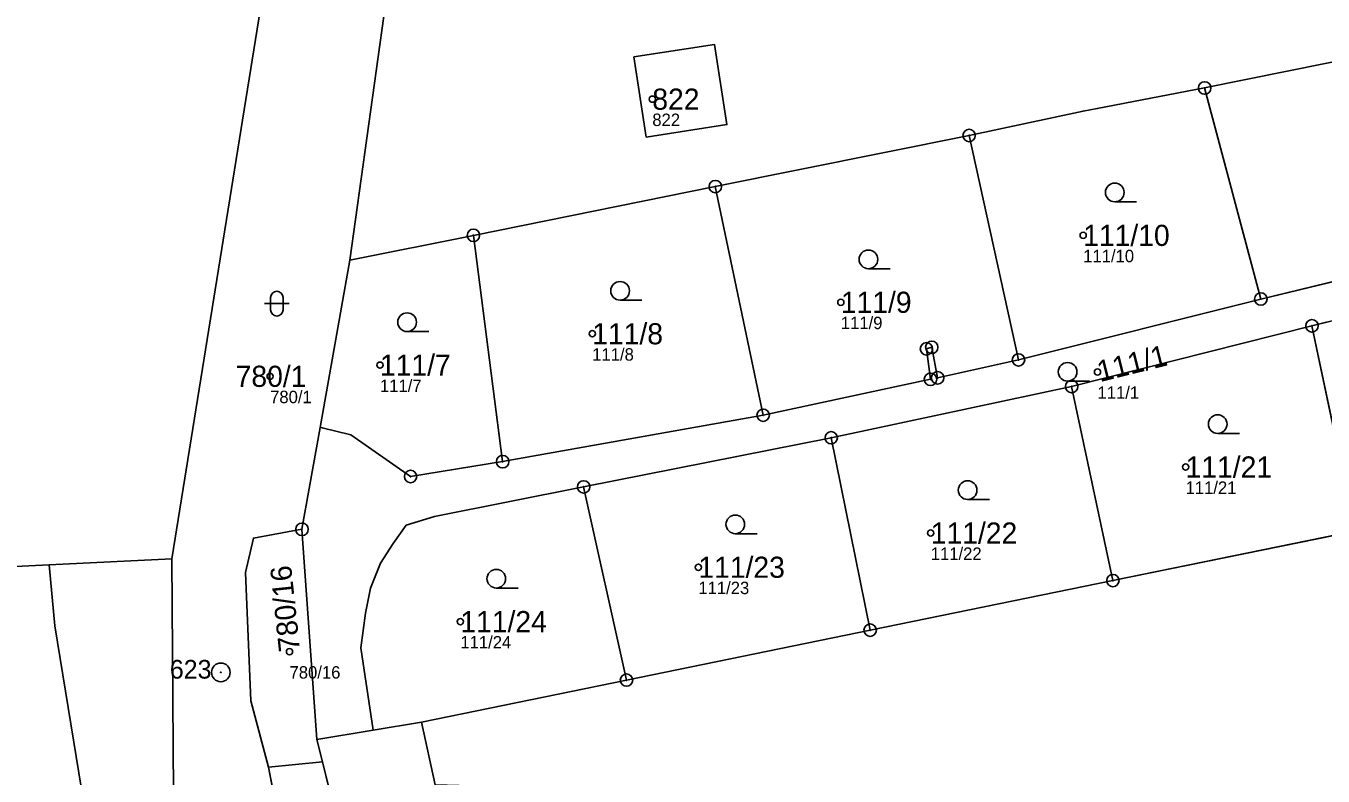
# Model space of a CAD drawing. Extents: x -732749 to -730903, y -1025757 to -1023435.
# Drawn here: x -732652.7 to -732548.4, y -1025003.3 to -1024943 of the extents above; entities that cross this region are included whole.
import ezdxf

# ---------------------------------------------------------------- set-up
doc = ezdxf.new("R2010")
doc.units = 0
for name, color, linetype in [('Definiční body', 7, 'Continuous'), ('Hranice parcel', 7, 'Continuous'), ('Parcelní čísla', 7, 'Continuous'), ('Polygon parcely', 7, 'Continuous'), ('Vnitřní kresba', 7, 'Continuous'), ('Značky bodu BP', 7, 'Continuous'), ('Značky kultur', 7, 'Continuous')]:
    doc.layers.add(name, color=color, linetype=linetype)

msp = doc.modelspace()

# ---------------------------------------------------------------- linework, layer by layer
at = {"layer": 'Definiční body'}
for centre in [(-732602.35, -1024948.92), (-732567.72, -1024959.87), (-732587.2, -1024965.25), (-732607.18, -1024967.78), (-732624.24, -1024970.3), (-732633.07, -1024971.2), (-732566.57, -1024970.85), (-732559.49, -1024978.49), (-732579.97, -1024983.8), (-732598.65, -1024986.55), (-732617.78, -1024990.92), (-732631.51, -1024993.34)]:
    msp.add_circle(centre, 0.25, dxfattribs=at)
at = {"layer": 'Hranice parcel'}
for p, q in [((-732623.94, -1024942.26), (-732626.67, -1024961.87)), ((-732553.44, -1024964.99), (-732557.96, -1024948.02)), ((-732597.29, -1024955.95), (-732576.89, -1024951.84)), ((-732572.92, -1024969.88), (-732576.89, -1024951.84)), ((-732616.73, -1024959.87), (-732597.29, -1024955.95)), ((-732593.44, -1024974.33), (-732597.29, -1024955.95)), ((-732626.67, -1024961.87), (-732616.73, -1024959.87)), ((-732614.38, -1024978.06), (-732616.73, -1024959.87)), ((-732534.7, -1024960.47), (-732553.44, -1024964.99)), ((-732626.67, -1024961.87), (-732629.06, -1024975.31)), ((-732549.33, -1024967.14), (-732529.19, -1024962.16)), ((-732553.44, -1024964.99), (-732572.92, -1024969.88)), ((-732568.65, -1024972.02), (-732549.33, -1024967.14)), ((-732549.33, -1024967.14), (-732545.85, -1024983.64)), ((-732587.97, -1024976.14), (-732568.65, -1024972.02)), ((-732568.65, -1024972.02), (-732565.33, -1024987.62)), ((-732593.44, -1024974.33), (-732614.38, -1024978.06)), ((-732629.06, -1024975.31), (-732630.51, -1024983.5)), ((-732607.87, -1024980.09), (-732587.97, -1024976.14)), ((-732587.97, -1024976.14), (-732584.84, -1024991.61)), ((-732607.87, -1024980.09), (-732604.43, -1024995.62)), ((-732630.51, -1024983.5), (-732629.32, -1025000.4)), ((-732545.85, -1024983.64), (-732565.33, -1024987.62)), ((-732565.33, -1024987.62), (-732584.84, -1024991.61)), ((-732584.84, -1024991.61), (-732604.43, -1024995.62)), ((-732604.43, -1024995.62), (-732620.89, -1024998.99)), ((-732620.89, -1024998.99), (-732624.8, -1024999.64)), ((-732620.89, -1024998.99), (-732619.8, -1025004.05)), ((-732624.8, -1024999.64), (-732629.32, -1025000.4)), ((-732629.32, -1025000.4), (-732628.87, -1025002.2)), ((-732633.21, -1025002.62), (-732628.87, -1025002.2)), ((-732628.87, -1025002.2), (-732624.26, -1025020.87)), ((-732629.43, -1025022.06), (-732633.21, -1025002.62))]:
    msp.add_line(p, q, dxfattribs=at)
for points in [[(-732640.98, -1024985.88), (-732633.46, -1024939.28), (-732629.52, -1024922.62), (-732625.02, -1024900.15), (-732623.13, -1024876.35), (-732620.26, -1024848.21), (-732619.03, -1024827.28), (-732617.89, -1024784.54)], [(-732557.96, -1024948.02), (-732544.81, -1024945.37), (-732537.88, -1024943.31)], [(-732602.84, -1024951.97), (-732603.83, -1024945.53), (-732597.34, -1024944.54), (-732596.35, -1024950.97), (-732602.84, -1024951.97)], [(-732576.89, -1024951.84), (-732567.73, -1024949.88), (-732566.59, -1024949.68), (-732557.96, -1024948.02)], [(-732572.92, -1024969.88), (-732579.42, -1024971.32), (-732579.89, -1024968.87), (-732580.32, -1024968.99), (-732579.99, -1024971.44), (-732593.44, -1024974.33)], [(-732614.38, -1024978.06), (-732621.78, -1024979.25), (-732626.58, -1024975.9), (-732628.88, -1024975.34), (-732629.06, -1024975.31)], [(-732624.8, -1024999.64), (-732625.77, -1024993.03), (-732625.41, -1024990.25), (-732624.99, -1024988.22), (-732624.19, -1024986.21), (-732623.19, -1024984.65), (-732622.13, -1024983.16), (-732619.85, -1024982.46), (-732607.87, -1024980.09)], [(-732633.21, -1025002.62), (-732634.63, -1024997.28), (-732635.05, -1024986.97), (-732634.41, -1024984.21), (-732630.51, -1024983.5)], [(-732640.98, -1024985.88), (-732650.82, -1024986.36), (-732684.13, -1024987.98)], [(-732623.1, -1025080.59), (-732631.68, -1025044.92), (-732628.11, -1025043.91), (-732640.83, -1025004.69), (-732640.98, -1024985.88)]]:
    msp.add_lwpolyline(points, dxfattribs=at)
at = {"layer": 'Polygon parcely'}
for points in [[(-732679.1, -1025096.49), (-732683.54, -1025052.24), (-732686.91, -1025025.46), (-732687.59, -1025007.85), (-732686.59, -1024990.23), (-732685.48, -1024988.13), (-732684.13, -1024987.98), (-732650.82, -1024986.36), (-732640.98, -1024985.88), (-732633.46, -1024939.28), (-732629.52, -1024922.62), (-732625.02, -1024900.15), (-732623.13, -1024876.35), (-732620.26, -1024848.21), (-732619.03, -1024827.28), (-732617.89, -1024784.54)], [(-732537.81, -1024924.62), (-732561.01, -1024930.71), (-732576.41, -1024934.07), (-732592.45, -1024937.03), (-732623.94, -1024942.26), (-732626.67, -1024961.87), (-732616.73, -1024959.87), (-732597.29, -1024955.95), (-732576.89, -1024951.84), (-732567.73, -1024949.88), (-732566.59, -1024949.68), (-732557.96, -1024948.02), (-732544.81, -1024945.37)], [(-732633.46, -1024939.28), (-732640.98, -1024985.88), (-732640.83, -1025004.69), (-732628.11, -1025043.91), (-732631.68, -1025044.92), (-732623.1, -1025080.59), (-732619.62, -1025079.66), (-732622.95, -1025068.62), (-732624.53, -1025062.3), (-732624.23, -1025055.76), (-732623.76, -1025052.44), (-732624.14, -1025045.35), (-732629.43, -1025022.06), (-732633.21, -1025002.62), (-732634.63, -1024997.28), (-732635.05, -1024986.97), (-732634.41, -1024984.21), (-732630.51, -1024983.5), (-732629.06, -1024975.31), (-732626.67, -1024961.87), (-732623.94, -1024942.26)], [(-732534.7, -1024960.47), (-732553.44, -1024964.99), (-732572.92, -1024969.88), (-732579.42, -1024971.32), (-732579.89, -1024968.87), (-732580.32, -1024968.99), (-732579.99, -1024971.44), (-732593.44, -1024974.33), (-732614.38, -1024978.06), (-732621.78, -1024979.25), (-732626.58, -1024975.9), (-732628.88, -1024975.34), (-732629.06, -1024975.31), (-732630.51, -1024983.5), (-732629.32, -1025000.4), (-732624.8, -1024999.64), (-732625.77, -1024993.03), (-732625.41, -1024990.25), (-732624.99, -1024988.22), (-732624.19, -1024986.21), (-732623.19, -1024984.65), (-732622.13, -1024983.16), (-732619.85, -1024982.46), (-732607.87, -1024980.09), (-732587.97, -1024976.14), (-732568.65, -1024972.02), (-732549.33, -1024967.14), (-732529.19, -1024962.16)], [(-732545.85, -1024983.64), (-732565.33, -1024987.62), (-732584.84, -1024991.61), (-732604.43, -1024995.62), (-732620.89, -1024998.99), (-732619.8, -1025004.05), (-732591.76, -1025004.81), (-732590.26, -1025015.89), (-732571.75, -1025012.26), (-732565.54, -1025011.05), (-732553.45, -1025008.96), (-732549.19, -1025008.22), (-732534.64, -1025004.61)], [(-732609.34, -1025138.08), (-732623.1, -1025080.59), (-732631.68, -1025044.92), (-732628.11, -1025043.91), (-732640.83, -1025004.69), (-732640.98, -1024985.88), (-732650.82, -1024986.36), (-732684.13, -1024987.98), (-732684.29, -1024994.07), (-732682.54, -1025033.98), (-732676.46, -1025088.72)]]:
    msp.add_lwpolyline(points, dxfattribs=at)
for points in [[(-732537.88, -1024943.31), (-732544.81, -1024945.37), (-732557.96, -1024948.02), (-732553.44, -1024964.99), (-732534.7, -1024960.47)], [(-732602.84, -1024951.97), (-732603.83, -1024945.53), (-732597.34, -1024944.54), (-732596.35, -1024950.97)], [(-732602.84, -1024951.97), (-732596.35, -1024950.97), (-732597.34, -1024944.54), (-732603.83, -1024945.53)], [(-732553.44, -1024964.99), (-732557.96, -1024948.02), (-732566.59, -1024949.68), (-732567.73, -1024949.88), (-732576.89, -1024951.84), (-732572.92, -1024969.88)], [(-732576.89, -1024951.84), (-732597.29, -1024955.95), (-732593.44, -1024974.33), (-732579.99, -1024971.44), (-732580.32, -1024968.99), (-732579.89, -1024968.87), (-732579.42, -1024971.32), (-732572.92, -1024969.88)], [(-732593.44, -1024974.33), (-732597.29, -1024955.95), (-732616.73, -1024959.87), (-732614.38, -1024978.06)], [(-732614.38, -1024978.06), (-732616.73, -1024959.87), (-732626.67, -1024961.87), (-732629.06, -1024975.31), (-732628.88, -1024975.34), (-732626.58, -1024975.9), (-732621.78, -1024979.25)], [(-732545.85, -1024983.64), (-732541.1, -1024982.66), (-732525.38, -1024979.25), (-732529.19, -1024962.16), (-732549.33, -1024967.14)], [(-732568.65, -1024972.02), (-732565.33, -1024987.62), (-732545.85, -1024983.64), (-732549.33, -1024967.14)], [(-732584.84, -1024991.61), (-732565.33, -1024987.62), (-732568.65, -1024972.02), (-732587.97, -1024976.14)], [(-732604.43, -1024995.62), (-732584.84, -1024991.61), (-732587.97, -1024976.14), (-732607.87, -1024980.09)], [(-732620.89, -1024998.99), (-732604.43, -1024995.62), (-732607.87, -1024980.09), (-732619.85, -1024982.46), (-732622.13, -1024983.16), (-732623.19, -1024984.65), (-732624.19, -1024986.21), (-732624.99, -1024988.22), (-732625.41, -1024990.25), (-732625.77, -1024993.03), (-732624.8, -1024999.64)], [(-732628.87, -1025002.2), (-732629.32, -1025000.4), (-732630.51, -1024983.5), (-732634.41, -1024984.21), (-732635.05, -1024986.97), (-732634.63, -1024997.28), (-732633.21, -1025002.62)], [(-732624.8, -1024999.64), (-732629.32, -1025000.4), (-732628.87, -1025002.2), (-732624.26, -1025020.87), (-732616.8, -1025019.41), (-732619.8, -1025004.05), (-732620.89, -1024998.99)], [(-732624.26, -1025020.87), (-732628.87, -1025002.2), (-732633.21, -1025002.62), (-732629.43, -1025022.06)]]:
    msp.add_lwpolyline(points, close=True, dxfattribs=at)
at = {"layer": 'Vnitřní kresba'}
for p, q in [((-732650.82, -1024986.36), (-732650.36, -1024991.27)), ((-732650.36, -1024991.27), (-732644.65, -1025026.49))]:
    msp.add_line(p, q, dxfattribs=at)
at = {"layer": 'Značky bodu BP'}
for centre, radius in [((-732557.96, -1024948.02), 0.5), ((-732557.96, -1024948.02), 0.0303), ((-732576.89, -1024951.84), 0.5), ((-732576.89, -1024951.84), 0.0303), ((-732597.29, -1024955.95), 0.5), ((-732597.29, -1024955.95), 0.0303), ((-732616.73, -1024959.87), 0.5), ((-732616.73, -1024959.87), 0.0303), ((-732553.44, -1024964.99), 0.5), ((-732553.44, -1024964.99), 0.0303), ((-732549.33, -1024967.14), 0.5), ((-732549.33, -1024967.14), 0.0303), ((-732580.32, -1024968.99), 0.5), ((-732579.89, -1024968.87), 0.5), ((-732580.32, -1024968.99), 0.0303), ((-732579.89, -1024968.87), 0.0303), ((-732572.92, -1024969.88), 0.5), ((-732572.92, -1024969.88), 0.0303), ((-732579.99, -1024971.44), 0.5), ((-732579.42, -1024971.32), 0.5), ((-732579.99, -1024971.44), 0.0303), ((-732579.42, -1024971.32), 0.0303), ((-732568.65, -1024972.02), 0.5), ((-732568.65, -1024972.02), 0.0303), ((-732593.44, -1024974.33), 0.5), ((-732593.44, -1024974.33), 0.0303), ((-732587.97, -1024976.14), 0.5), ((-732587.97, -1024976.14), 0.0303), ((-732614.38, -1024978.06), 0.5), ((-732614.38, -1024978.06), 0.0303), ((-732621.78, -1024979.25), 0.5), ((-732621.78, -1024979.25), 0.0303), ((-732607.87, -1024980.09), 0.5), ((-732607.87, -1024980.09), 0.0303), ((-732630.51, -1024983.5), 0.5), ((-732630.51, -1024983.5), 0.0303), ((-732565.33, -1024987.62), 0.5), ((-732565.33, -1024987.62), 0.0303), ((-732584.84, -1024991.61), 0.5), ((-732584.84, -1024991.61), 0.0303), ((-732637.03, -1024995), 0.75), ((-732637.03, -1024995), 0.03), ((-732604.43, -1024995.62), 0.5), ((-732604.43, -1024995.62), 0.0303)]:
    msp.add_circle(centre, radius, dxfattribs=at)
at = {"layer": 'Značky kultur'}
for p, q in [((-732565.18, -1024957.17), (-732563.43, -1024957.17)), ((-732584.98, -1024962.55), (-732583.23, -1024962.55)), ((-732633.03, -1024964.86), (-732633.03, -1024965.86)), ((-732632.03, -1024965.86), (-732632.03, -1024964.86)), ((-732633.53, -1024965.36), (-732631.53, -1024965.36)), ((-732604.94, -1024965.08), (-732603.19, -1024965.08)), ((-732622.06, -1024967.6), (-732620.31, -1024967.6)), ((-732568.97, -1024971.59), (-732567.22, -1024971.59)), ((-732556.91, -1024975.79), (-732555.16, -1024975.79)), ((-732577.01, -1024981.1), (-732575.26, -1024981.1)), ((-732595.68, -1024983.85), (-732593.93, -1024983.85)), ((-732614.89, -1024988.22), (-732613.14, -1024988.22))]:
    msp.add_line(p, q, dxfattribs=at)
for centre in [(-732565.18, -1024956.42), (-732584.98, -1024961.8), (-732604.94, -1024964.33), (-732622.06, -1024966.85), (-732568.97, -1024970.84), (-732556.91, -1024975.04), (-732577.01, -1024980.35), (-732595.68, -1024983.1), (-732614.89, -1024987.47)]:
    msp.add_circle(centre, 0.75, dxfattribs=at)
for centre, start, end in [((-732632.53, -1024964.86), 0, 180), ((-732632.53, -1024965.86), 180, 359.9879)]:
    msp.add_arc(centre, 0.5, start, end, dxfattribs=at)

# ---------------------------------------------------------------- texts
at = {"layer": 'Definiční body'}
for s, p in [('822', (-732602.35, -1024951.08)), ('111/10', (-732567.72, -1024962.03)), ('111/9', (-732587.2, -1024967.41)), ('111/8', (-732607.18, -1024969.94)), ('780/1', (-732633.07, -1024973.36)), ('111/7', (-732624.24, -1024972.46)), ('111/1', (-732566.57, -1024973.01)), ('111/21', (-732559.49, -1024980.65)), ('111/22', (-732579.97, -1024985.96)), ('111/23', (-732598.65, -1024988.71)), ('111/24', (-732617.78, -1024993.08)), ('780/16', (-732631.51, -1024995.5))]:
    msp.add_text(s, height=1, dxfattribs=at).set_placement(p)
at = {"layer": 'Parcelní čísla'}
for s, p in [('822', (-732602.35, -1024949.77)), ('111/10', (-732567.72, -1024960.72)), ('111/9', (-732587.2, -1024966.1)), ('111/8', (-732607.18, -1024968.63)), ('111/7', (-732624.24, -1024971.15)), ('780/1', (-732635.84, -1024972.05)), ('111/21', (-732559.49, -1024979.34)), ('111/22', (-732579.97, -1024984.65)), ('111/23', (-732598.65, -1024987.4)), ('111/24', (-732617.78, -1024991.77))]:
    msp.add_text(s, height=1.7, dxfattribs=at).set_placement(p)
for s, rotation, p in [('111/1', 14, (-732566.36, -1024971.67)), ('780/16', 96, (-732630.66, -1024993.25))]:
    msp.add_text(s, height=1.7, rotation=rotation, dxfattribs=at).set_placement(p)
at = {"layer": 'Značky bodu BP'}
msp.add_text('623', height=1.5, dxfattribs=at).set_placement((-732641.13, -1024995.5))

doc.saveas('drawing.dxf')
